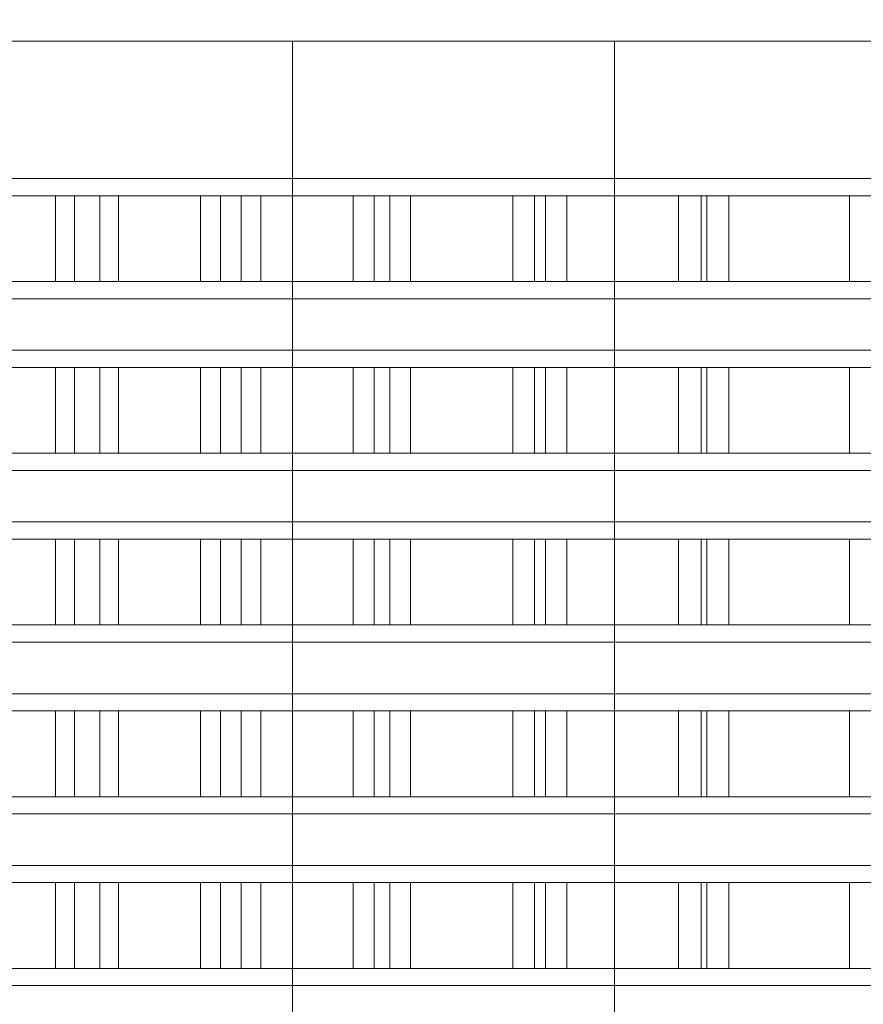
# Model space of a CAD drawing. Header units: millimetres. Extents: x -3490 to 61924, y -72580 to 6847.
# Tile 534 of 656: x 24246 to 24344, y -19622 to -19508. Entities that reach past the tile are written whole.
import ezdxf

# ---------------------------------------------------------------- set-up
doc = ezdxf.new("R2010")
doc.units = ezdxf.units.MM
doc.layers.add('COTAS_O', color=1, linetype='Continuous', lineweight=0)
doc.layers.add('superior_briquetadora', color=7, linetype='Continuous', lineweight=0)
doc.dimstyles.new('R19_100', dxfattribs={"dimtxt": 250, "dimasz": 150, "dimexe": 150, "dimexo": 80, "dimgap": 100, "dimtad": 1, "dimtih": 1, "dimtoh": 1, "dimdsep": 46, "dimcen": 0.09, "dimadec": 0, "dimazin": 0, "dimtfac": 1, "dimtdec": 4, "dimtofl": 0, "dimtmove": 0, "dimatfit": 3, "dimfxl": 1, "dimtolj": 1, "dimtzin": 0, "dimarcsym": 0})

# ---------------------------------------------------------------- blocks, each defined once
blk = doc.blocks.new('DIM_R29_46')
at = {"layer": 'COTAS_O'}
for p, q in [((23750.07, -19480), (23750.07, -20380)), ((25950.07, -19480), (25950.07, -20380)), ((23750.07, -20380), (23900.07, -20335)), ((25950.07, -20380), (25800.07, -20335)), ((23750.07, -20380), (25950.07, -20380)), ((23750.07, -20380), (23900.07, -20425)), ((25950.07, -20380), (25800.07, -20425))]:
    blk.add_line(p, q, dxfattribs=at)
blk.add_text('2200 O', height=250, dxfattribs=at).set_placement((24850.07, -20280))

msp = doc.modelspace()

# ---------------------------------------------------------------- linework, layer by layer
at = {"layer": 'superior_briquetadora'}
for p, q in [((24255.03, -19510), (24235.105, -19510)), ((24241.654, -19510), (24256.786, -19510)), ((24274.147, -19510), (24255.03, -19510)), ((24256.786, -19510), (24272.711, -19510)), ((24272.711, -19510), (24289.366, -19510)), ((24290.908, -19510), (24274.147, -19510)), ((24277.567, -19660), (24277.567, -19510)), ((24280.403, -19510), (24277.567, -19510)), ((24288.68, -19510), (24280.403, -19510)), ((24301.727, -19510), (24288.68, -19510)), ((24289.366, -19510), (24306.681, -19510)), ((24303.955, -19510), (24290.908, -19510)), ((24318.488, -19510), (24301.727, -19510)), ((24312.232, -19510), (24303.955, -19510)), ((24306.681, -19510), (24324.585, -19510)), ((24315.067, -19510), (24312.232, -19510)), ((24315.067, -19660), (24315.067, -19510)), ((24337.605, -19510), (24318.488, -19510)), ((24324.585, -19510), (24343.004, -19510)), ((24357.53, -19510), (24337.605, -19510)), ((24343.004, -19510), (24361.864, -19510)), ((24237.935, -19526), (24252.264, -19526)), ((24241.654, -19526), (24256.786, -19526)), ((24252.264, -19526), (24267.439, -19526)), ((24256.786, -19526), (24272.711, -19526)), ((24267.439, -19526), (24283.396, -19526)), ((24272.711, -19526), (24289.366, -19526)), ((24283.396, -19526), (24300.067, -19526)), ((24289.366, -19526), (24306.681, -19526)), ((24300.067, -19526), (24317.381, -19526)), ((24306.681, -19526), (24324.585, -19526)), ((24317.381, -19526), (24335.262, -19526)), ((24324.585, -19526), (24343.004, -19526)), ((24335.262, -19526), (24353.636, -19526)), ((24343.004, -19526), (24361.864, -19526)), ((24249.984, -19528), (24234.072, -19528)), ((24236.152, -19528), (24252.199, -19528)), ((24255.164, -19528), (24239.664, -19528)), ((24241.691, -19528), (24257.322, -19528)), ((24266.867, -19528), (24249.984, -19528)), ((24249.984, -19538), (24249.984, -19528)), ((24252.199, -19528), (24269.207, -19528)), ((24252.199, -19538), (24252.199, -19528)), ((24271.61, -19528), (24255.164, -19528)), ((24255.164, -19538), (24255.164, -19528)), ((24257.322, -19528), (24273.889, -19528)), ((24257.322, -19538), (24257.322, -19528)), ((24284.64, -19528), (24266.867, -19528)), ((24266.867, -19538), (24266.867, -19528)), ((24269.207, -19528), (24287.093, -19528)), ((24269.207, -19538), (24269.207, -19528)), ((24288.922, -19528), (24271.61, -19528)), ((24271.61, -19538), (24271.61, -19528)), ((24273.889, -19528), (24291.312, -19528)), ((24273.889, -19538), (24273.889, -19528)), ((24303.215, -19528), (24284.64, -19528)), ((24284.64, -19538), (24284.64, -19528)), ((24287.093, -19528), (24305.77, -19528)), ((24287.093, -19538), (24287.093, -19528)), ((24307.017, -19528), (24288.922, -19528)), ((24288.922, -19538), (24288.922, -19528)), ((24291.312, -19528), (24309.506, -19528)), ((24291.312, -19538), (24291.312, -19528)), ((24322.504, -19528), (24303.215, -19528)), ((24303.215, -19538), (24303.215, -19528)), ((24305.77, -19528), (24325.147, -19528)), ((24305.77, -19538), (24305.77, -19528)), ((24325.807, -19528), (24307.017, -19528)), ((24307.017, -19538), (24307.017, -19528)), ((24309.506, -19528), (24328.381, -19528)), ((24309.506, -19538), (24309.506, -19528)), ((24342.412, -19528), (24322.504, -19528)), ((24322.504, -19538), (24322.504, -19528)), ((24325.147, -19528), (24345.131, -19528)), ((24325.147, -19538), (24325.147, -19528)), ((24345.199, -19528), (24325.807, -19528)), ((24325.807, -19538), (24325.807, -19528)), ((24328.381, -19528), (24347.848, -19528)), ((24328.381, -19538), (24328.381, -19528)), ((24362.843, -19528), (24342.412, -19528)), ((24342.412, -19538), (24342.412, -19528)), ((24249.984, -19538), (24234.072, -19538)), ((24236.152, -19538), (24252.199, -19538)), ((24255.164, -19538), (24239.664, -19538)), ((24241.691, -19538), (24257.322, -19538)), ((24266.867, -19538), (24249.984, -19538)), ((24252.199, -19538), (24269.207, -19538)), ((24271.61, -19538), (24255.164, -19538)), ((24257.322, -19538), (24273.889, -19538)), ((24284.64, -19538), (24266.867, -19538)), ((24269.207, -19538), (24287.093, -19538)), ((24288.922, -19538), (24271.61, -19538)), ((24273.889, -19538), (24291.312, -19538)), ((24303.215, -19538), (24284.64, -19538)), ((24287.093, -19538), (24305.77, -19538)), ((24307.017, -19538), (24288.922, -19538)), ((24291.312, -19538), (24309.506, -19538)), ((24322.504, -19538), (24303.215, -19538)), ((24305.77, -19538), (24325.147, -19538)), ((24325.807, -19538), (24307.017, -19538)), ((24309.506, -19538), (24328.381, -19538)), ((24342.412, -19538), (24322.504, -19538)), ((24325.147, -19538), (24345.131, -19538)), ((24345.199, -19538), (24325.807, -19538)), ((24328.381, -19538), (24347.848, -19538)), ((24362.843, -19538), (24342.412, -19538)), ((24237.935, -19540), (24252.264, -19540)), ((24241.654, -19540), (24256.786, -19540)), ((24252.264, -19540), (24267.439, -19540)), ((24256.786, -19540), (24272.711, -19540)), ((24267.439, -19540), (24283.396, -19540)), ((24272.711, -19540), (24289.366, -19540)), ((24283.396, -19540), (24300.067, -19540)), ((24289.366, -19540), (24306.681, -19540)), ((24300.067, -19540), (24317.381, -19540)), ((24306.681, -19540), (24324.585, -19540)), ((24317.381, -19540), (24335.262, -19540)), ((24324.585, -19540), (24343.004, -19540)), ((24335.262, -19540), (24353.636, -19540)), ((24343.004, -19540), (24361.864, -19540)), ((24237.935, -19546), (24252.264, -19546)), ((24241.654, -19546), (24256.786, -19546)), ((24252.264, -19546), (24267.439, -19546)), ((24256.786, -19546), (24272.711, -19546)), ((24267.439, -19546), (24283.396, -19546)), ((24272.711, -19546), (24289.366, -19546)), ((24283.396, -19546), (24300.067, -19546)), ((24289.366, -19546), (24306.681, -19546)), ((24300.067, -19546), (24317.381, -19546)), ((24306.681, -19546), (24324.585, -19546)), ((24317.381, -19546), (24335.262, -19546)), ((24324.585, -19546), (24343.004, -19546)), ((24335.262, -19546), (24353.636, -19546)), ((24343.004, -19546), (24361.864, -19546)), ((24249.984, -19548), (24234.072, -19548)), ((24236.152, -19548), (24252.199, -19548)), ((24255.164, -19548), (24239.664, -19548)), ((24241.691, -19548), (24257.322, -19548)), ((24266.867, -19548), (24249.984, -19548)), ((24249.984, -19558), (24249.984, -19548)), ((24252.199, -19548), (24269.207, -19548)), ((24252.199, -19558), (24252.199, -19548)), ((24271.61, -19548), (24255.164, -19548)), ((24255.164, -19558), (24255.164, -19548)), ((24257.322, -19548), (24273.889, -19548)), ((24257.322, -19558), (24257.322, -19548)), ((24284.64, -19548), (24266.867, -19548)), ((24266.867, -19558), (24266.867, -19548)), ((24269.207, -19548), (24287.093, -19548)), ((24269.207, -19558), (24269.207, -19548)), ((24288.922, -19548), (24271.61, -19548)), ((24271.61, -19558), (24271.61, -19548)), ((24273.889, -19548), (24291.312, -19548)), ((24273.889, -19558), (24273.889, -19548)), ((24303.215, -19548), (24284.64, -19548)), ((24284.64, -19558), (24284.64, -19548)), ((24287.093, -19548), (24305.77, -19548)), ((24287.093, -19558), (24287.093, -19548)), ((24307.017, -19548), (24288.922, -19548)), ((24288.922, -19558), (24288.922, -19548)), ((24291.312, -19548), (24309.506, -19548)), ((24291.312, -19558), (24291.312, -19548)), ((24322.504, -19548), (24303.215, -19548)), ((24303.215, -19558), (24303.215, -19548)), ((24305.77, -19548), (24325.147, -19548)), ((24305.77, -19558), (24305.77, -19548)), ((24325.807, -19548), (24307.017, -19548)), ((24307.017, -19558), (24307.017, -19548)), ((24309.506, -19548), (24328.381, -19548)), ((24309.506, -19558), (24309.506, -19548)), ((24342.412, -19548), (24322.504, -19548)), ((24322.504, -19558), (24322.504, -19548)), ((24325.147, -19548), (24345.131, -19548)), ((24325.147, -19558), (24325.147, -19548)), ((24345.199, -19548), (24325.807, -19548)), ((24325.807, -19558), (24325.807, -19548)), ((24328.381, -19548), (24347.848, -19548)), ((24328.381, -19558), (24328.381, -19548)), ((24362.843, -19548), (24342.412, -19548)), ((24342.412, -19558), (24342.412, -19548)), ((24249.984, -19558), (24234.072, -19558)), ((24236.152, -19558), (24252.199, -19558)), ((24255.164, -19558), (24239.664, -19558)), ((24241.691, -19558), (24257.322, -19558)), ((24266.867, -19558), (24249.984, -19558)), ((24252.199, -19558), (24269.207, -19558)), ((24271.61, -19558), (24255.164, -19558)), ((24257.322, -19558), (24273.889, -19558)), ((24284.64, -19558), (24266.867, -19558)), ((24269.207, -19558), (24287.093, -19558)), ((24288.922, -19558), (24271.61, -19558)), ((24273.889, -19558), (24291.312, -19558)), ((24303.215, -19558), (24284.64, -19558)), ((24287.093, -19558), (24305.77, -19558)), ((24307.017, -19558), (24288.922, -19558)), ((24291.312, -19558), (24309.506, -19558)), ((24322.504, -19558), (24303.215, -19558)), ((24305.77, -19558), (24325.147, -19558)), ((24325.807, -19558), (24307.017, -19558)), ((24309.506, -19558), (24328.381, -19558)), ((24342.412, -19558), (24322.504, -19558)), ((24325.147, -19558), (24345.131, -19558)), ((24345.199, -19558), (24325.807, -19558)), ((24328.381, -19558), (24347.848, -19558)), ((24362.843, -19558), (24342.412, -19558)), ((24237.935, -19560), (24252.264, -19560)), ((24241.654, -19560), (24256.786, -19560)), ((24252.264, -19560), (24267.439, -19560)), ((24256.786, -19560), (24272.711, -19560)), ((24267.439, -19560), (24283.396, -19560)), ((24272.711, -19560), (24289.366, -19560)), ((24283.396, -19560), (24300.067, -19560)), ((24289.366, -19560), (24306.681, -19560)), ((24300.067, -19560), (24317.381, -19560)), ((24306.681, -19560), (24324.585, -19560)), ((24317.381, -19560), (24335.262, -19560)), ((24324.585, -19560), (24343.004, -19560)), ((24335.262, -19560), (24353.636, -19560)), ((24343.004, -19560), (24361.864, -19560)), ((24237.935, -19566), (24252.264, -19566)), ((24241.654, -19566), (24256.786, -19566)), ((24252.264, -19566), (24267.439, -19566)), ((24256.786, -19566), (24272.711, -19566)), ((24267.439, -19566), (24283.396, -19566)), ((24272.711, -19566), (24289.366, -19566)), ((24283.396, -19566), (24300.067, -19566)), ((24289.366, -19566), (24306.681, -19566)), ((24300.067, -19566), (24317.381, -19566)), ((24306.681, -19566), (24324.585, -19566)), ((24317.381, -19566), (24335.262, -19566)), ((24324.585, -19566), (24343.004, -19566)), ((24335.262, -19566), (24353.636, -19566)), ((24343.004, -19566), (24361.864, -19566)), ((24249.984, -19568), (24234.072, -19568)), ((24236.152, -19568), (24252.199, -19568)), ((24255.164, -19568), (24239.664, -19568)), ((24241.691, -19568), (24257.322, -19568)), ((24266.867, -19568), (24249.984, -19568)), ((24249.984, -19578), (24249.984, -19568)), ((24252.199, -19568), (24269.207, -19568)), ((24252.199, -19578), (24252.199, -19568)), ((24271.61, -19568), (24255.164, -19568)), ((24255.164, -19578), (24255.164, -19568)), ((24257.322, -19568), (24273.889, -19568)), ((24257.322, -19578), (24257.322, -19568)), ((24284.64, -19568), (24266.867, -19568)), ((24266.867, -19578), (24266.867, -19568)), ((24269.207, -19568), (24287.093, -19568)), ((24269.207, -19578), (24269.207, -19568)), ((24288.922, -19568), (24271.61, -19568)), ((24271.61, -19578), (24271.61, -19568)), ((24273.889, -19568), (24291.312, -19568)), ((24273.889, -19578), (24273.889, -19568)), ((24303.215, -19568), (24284.64, -19568)), ((24284.64, -19578), (24284.64, -19568)), ((24287.093, -19568), (24305.77, -19568)), ((24287.093, -19578), (24287.093, -19568)), ((24307.017, -19568), (24288.922, -19568)), ((24288.922, -19578), (24288.922, -19568)), ((24291.312, -19568), (24309.506, -19568)), ((24291.312, -19578), (24291.312, -19568)), ((24322.504, -19568), (24303.215, -19568)), ((24303.215, -19578), (24303.215, -19568)), ((24305.77, -19568), (24325.147, -19568)), ((24305.77, -19578), (24305.77, -19568)), ((24325.807, -19568), (24307.017, -19568)), ((24307.017, -19578), (24307.017, -19568)), ((24309.506, -19568), (24328.381, -19568)), ((24309.506, -19578), (24309.506, -19568)), ((24342.412, -19568), (24322.504, -19568)), ((24322.504, -19578), (24322.504, -19568)), ((24325.147, -19568), (24345.131, -19568)), ((24325.147, -19578), (24325.147, -19568)), ((24345.199, -19568), (24325.807, -19568)), ((24325.807, -19578), (24325.807, -19568)), ((24328.381, -19568), (24347.848, -19568)), ((24328.381, -19578), (24328.381, -19568)), ((24362.843, -19568), (24342.412, -19568)), ((24342.412, -19578), (24342.412, -19568)), ((24249.984, -19578), (24234.072, -19578)), ((24236.152, -19578), (24252.199, -19578)), ((24255.164, -19578), (24239.664, -19578)), ((24241.691, -19578), (24257.322, -19578)), ((24266.867, -19578), (24249.984, -19578)), ((24252.199, -19578), (24269.207, -19578)), ((24271.61, -19578), (24255.164, -19578)), ((24257.322, -19578), (24273.889, -19578)), ((24284.64, -19578), (24266.867, -19578)), ((24269.207, -19578), (24287.093, -19578)), ((24288.922, -19578), (24271.61, -19578)), ((24273.889, -19578), (24291.312, -19578)), ((24303.215, -19578), (24284.64, -19578)), ((24287.093, -19578), (24305.77, -19578)), ((24307.017, -19578), (24288.922, -19578)), ((24291.312, -19578), (24309.506, -19578)), ((24322.504, -19578), (24303.215, -19578)), ((24305.77, -19578), (24325.147, -19578)), ((24325.807, -19578), (24307.017, -19578)), ((24309.506, -19578), (24328.381, -19578)), ((24342.412, -19578), (24322.504, -19578)), ((24325.147, -19578), (24345.131, -19578)), ((24345.199, -19578), (24325.807, -19578)), ((24328.381, -19578), (24347.848, -19578)), ((24362.843, -19578), (24342.412, -19578)), ((24237.935, -19580), (24252.264, -19580)), ((24241.654, -19580), (24256.786, -19580)), ((24252.264, -19580), (24267.439, -19580)), ((24256.786, -19580), (24272.711, -19580)), ((24267.439, -19580), (24283.396, -19580)), ((24272.711, -19580), (24289.366, -19580)), ((24283.396, -19580), (24300.067, -19580)), ((24289.366, -19580), (24306.681, -19580)), ((24300.067, -19580), (24317.381, -19580)), ((24306.681, -19580), (24324.585, -19580)), ((24317.381, -19580), (24335.262, -19580)), ((24324.585, -19580), (24343.004, -19580)), ((24335.262, -19580), (24353.636, -19580)), ((24343.004, -19580), (24361.864, -19580)), ((24237.935, -19586), (24252.264, -19586)), ((24241.654, -19586), (24256.786, -19586)), ((24252.264, -19586), (24267.439, -19586)), ((24256.786, -19586), (24272.711, -19586)), ((24267.439, -19586), (24283.396, -19586)), ((24272.711, -19586), (24289.366, -19586)), ((24283.396, -19586), (24300.067, -19586)), ((24289.366, -19586), (24306.681, -19586)), ((24300.067, -19586), (24317.381, -19586)), ((24306.681, -19586), (24324.585, -19586)), ((24317.381, -19586), (24335.262, -19586)), ((24324.585, -19586), (24343.004, -19586)), ((24335.262, -19586), (24353.636, -19586)), ((24343.004, -19586), (24361.864, -19586)), ((24249.984, -19588), (24234.072, -19588)), ((24236.152, -19588), (24252.199, -19588)), ((24255.164, -19588), (24239.664, -19588)), ((24241.691, -19588), (24257.322, -19588)), ((24266.867, -19588), (24249.984, -19588)), ((24249.984, -19598), (24249.984, -19588)), ((24252.199, -19588), (24269.207, -19588)), ((24252.199, -19598), (24252.199, -19588)), ((24271.61, -19588), (24255.164, -19588)), ((24255.164, -19598), (24255.164, -19588)), ((24257.322, -19588), (24273.889, -19588)), ((24257.322, -19598), (24257.322, -19588)), ((24284.64, -19588), (24266.867, -19588)), ((24266.867, -19598), (24266.867, -19588)), ((24269.207, -19588), (24287.093, -19588)), ((24269.207, -19598), (24269.207, -19588)), ((24288.922, -19588), (24271.61, -19588)), ((24271.61, -19598), (24271.61, -19588)), ((24273.889, -19588), (24291.312, -19588)), ((24273.889, -19598), (24273.889, -19588)), ((24303.215, -19588), (24284.64, -19588)), ((24284.64, -19598), (24284.64, -19588)), ((24287.093, -19588), (24305.77, -19588)), ((24287.093, -19598), (24287.093, -19588)), ((24307.017, -19588), (24288.922, -19588)), ((24288.922, -19598), (24288.922, -19588)), ((24291.312, -19588), (24309.506, -19588)), ((24291.312, -19598), (24291.312, -19588)), ((24322.504, -19588), (24303.215, -19588)), ((24303.215, -19598), (24303.215, -19588)), ((24305.77, -19588), (24325.147, -19588)), ((24305.77, -19598), (24305.77, -19588)), ((24325.807, -19588), (24307.017, -19588)), ((24307.017, -19598), (24307.017, -19588)), ((24309.506, -19588), (24328.381, -19588)), ((24309.506, -19598), (24309.506, -19588)), ((24342.412, -19588), (24322.504, -19588)), ((24322.504, -19598), (24322.504, -19588)), ((24325.147, -19588), (24345.131, -19588)), ((24325.147, -19598), (24325.147, -19588)), ((24345.199, -19588), (24325.807, -19588)), ((24325.807, -19598), (24325.807, -19588)), ((24328.381, -19588), (24347.848, -19588)), ((24328.381, -19598), (24328.381, -19588)), ((24362.843, -19588), (24342.412, -19588)), ((24342.412, -19598), (24342.412, -19588)), ((24249.984, -19598), (24234.072, -19598)), ((24236.152, -19598), (24252.199, -19598)), ((24255.164, -19598), (24239.664, -19598)), ((24241.691, -19598), (24257.322, -19598)), ((24266.867, -19598), (24249.984, -19598)), ((24252.199, -19598), (24269.207, -19598)), ((24271.61, -19598), (24255.164, -19598)), ((24257.322, -19598), (24273.889, -19598)), ((24284.64, -19598), (24266.867, -19598)), ((24269.207, -19598), (24287.093, -19598)), ((24288.922, -19598), (24271.61, -19598)), ((24273.889, -19598), (24291.312, -19598)), ((24303.215, -19598), (24284.64, -19598)), ((24287.093, -19598), (24305.77, -19598)), ((24307.017, -19598), (24288.922, -19598)), ((24291.312, -19598), (24309.506, -19598)), ((24322.504, -19598), (24303.215, -19598)), ((24305.77, -19598), (24325.147, -19598)), ((24325.807, -19598), (24307.017, -19598)), ((24309.506, -19598), (24328.381, -19598)), ((24342.412, -19598), (24322.504, -19598)), ((24325.147, -19598), (24345.131, -19598)), ((24345.199, -19598), (24325.807, -19598)), ((24328.381, -19598), (24347.848, -19598)), ((24362.843, -19598), (24342.412, -19598)), ((24237.935, -19600), (24252.264, -19600)), ((24241.654, -19600), (24256.786, -19600)), ((24252.264, -19600), (24267.439, -19600)), ((24256.786, -19600), (24272.711, -19600)), ((24267.439, -19600), (24283.396, -19600)), ((24272.711, -19600), (24289.366, -19600)), ((24283.396, -19600), (24300.067, -19600)), ((24289.366, -19600), (24306.681, -19600)), ((24300.067, -19600), (24317.381, -19600)), ((24306.681, -19600), (24324.585, -19600)), ((24317.381, -19600), (24335.262, -19600)), ((24324.585, -19600), (24343.004, -19600)), ((24335.262, -19600), (24353.636, -19600)), ((24343.004, -19600), (24361.864, -19600)), ((24237.935, -19606), (24252.264, -19606)), ((24241.654, -19606), (24256.786, -19606)), ((24252.264, -19606), (24267.439, -19606)), ((24256.786, -19606), (24272.711, -19606)), ((24267.439, -19606), (24283.396, -19606)), ((24272.711, -19606), (24289.366, -19606)), ((24283.396, -19606), (24300.067, -19606)), ((24289.366, -19606), (24306.681, -19606)), ((24300.067, -19606), (24317.381, -19606)), ((24306.681, -19606), (24324.585, -19606)), ((24317.381, -19606), (24335.262, -19606)), ((24324.585, -19606), (24343.004, -19606)), ((24335.262, -19606), (24353.636, -19606)), ((24343.004, -19606), (24361.864, -19606)), ((24249.984, -19608), (24234.072, -19608)), ((24236.152, -19608), (24252.199, -19608)), ((24255.164, -19608), (24239.664, -19608)), ((24241.691, -19608), (24257.322, -19608)), ((24266.867, -19608), (24249.984, -19608)), ((24249.984, -19618), (24249.984, -19608)), ((24252.199, -19608), (24269.207, -19608)), ((24252.199, -19618), (24252.199, -19608)), ((24271.61, -19608), (24255.164, -19608)), ((24255.164, -19618), (24255.164, -19608)), ((24257.322, -19608), (24273.889, -19608)), ((24257.322, -19618), (24257.322, -19608)), ((24284.64, -19608), (24266.867, -19608)), ((24266.867, -19618), (24266.867, -19608)), ((24269.207, -19608), (24287.093, -19608)), ((24269.207, -19618), (24269.207, -19608)), ((24288.922, -19608), (24271.61, -19608)), ((24271.61, -19618), (24271.61, -19608)), ((24273.889, -19608), (24291.312, -19608)), ((24273.889, -19618), (24273.889, -19608)), ((24303.215, -19608), (24284.64, -19608)), ((24284.64, -19618), (24284.64, -19608)), ((24287.093, -19608), (24305.77, -19608)), ((24287.093, -19618), (24287.093, -19608)), ((24307.017, -19608), (24288.922, -19608)), ((24288.922, -19618), (24288.922, -19608)), ((24291.312, -19608), (24309.506, -19608)), ((24291.312, -19618), (24291.312, -19608)), ((24322.504, -19608), (24303.215, -19608)), ((24303.215, -19618), (24303.215, -19608)), ((24305.77, -19608), (24325.147, -19608)), ((24305.77, -19618), (24305.77, -19608)), ((24325.807, -19608), (24307.017, -19608)), ((24307.017, -19618), (24307.017, -19608)), ((24309.506, -19608), (24328.381, -19608)), ((24309.506, -19618), (24309.506, -19608)), ((24342.412, -19608), (24322.504, -19608)), ((24322.504, -19618), (24322.504, -19608)), ((24325.147, -19608), (24345.131, -19608)), ((24325.147, -19618), (24325.147, -19608)), ((24345.199, -19608), (24325.807, -19608)), ((24325.807, -19618), (24325.807, -19608)), ((24328.381, -19608), (24347.848, -19608)), ((24328.381, -19618), (24328.381, -19608)), ((24362.843, -19608), (24342.412, -19608)), ((24342.412, -19618), (24342.412, -19608)), ((24249.984, -19618), (24234.072, -19618)), ((24236.152, -19618), (24252.199, -19618)), ((24255.164, -19618), (24239.664, -19618)), ((24241.691, -19618), (24257.322, -19618)), ((24266.867, -19618), (24249.984, -19618)), ((24252.199, -19618), (24269.207, -19618)), ((24271.61, -19618), (24255.164, -19618)), ((24257.322, -19618), (24273.889, -19618)), ((24284.64, -19618), (24266.867, -19618)), ((24269.207, -19618), (24287.093, -19618)), ((24288.922, -19618), (24271.61, -19618)), ((24273.889, -19618), (24291.312, -19618)), ((24303.215, -19618), (24284.64, -19618)), ((24287.093, -19618), (24305.77, -19618)), ((24307.017, -19618), (24288.922, -19618)), ((24291.312, -19618), (24309.506, -19618)), ((24322.504, -19618), (24303.215, -19618)), ((24305.77, -19618), (24325.147, -19618)), ((24325.807, -19618), (24307.017, -19618)), ((24309.506, -19618), (24328.381, -19618)), ((24342.412, -19618), (24322.504, -19618)), ((24325.147, -19618), (24345.131, -19618)), ((24345.199, -19618), (24325.807, -19618)), ((24328.381, -19618), (24347.848, -19618)), ((24362.843, -19618), (24342.412, -19618)), ((24237.935, -19620), (24252.264, -19620)), ((24241.654, -19620), (24256.786, -19620)), ((24252.264, -19620), (24267.439, -19620)), ((24256.786, -19620), (24272.711, -19620)), ((24267.439, -19620), (24283.396, -19620)), ((24272.711, -19620), (24289.366, -19620)), ((24283.396, -19620), (24300.067, -19620)), ((24289.366, -19620), (24306.681, -19620)), ((24300.067, -19620), (24317.381, -19620)), ((24306.681, -19620), (24324.585, -19620)), ((24317.381, -19620), (24335.262, -19620)), ((24324.585, -19620), (24343.004, -19620)), ((24335.262, -19620), (24353.636, -19620)), ((24343.004, -19620), (24361.864, -19620))]:
    msp.add_line(p, q, dxfattribs=at)

# ---------------------------------------------------------------- dimensions: what is measured, and where the dimension line sits
at = {"layer": 'COTAS_O'}
dim = msp.add_aligned_dim(p1=(23750.067, -19480), p2=(25950.067, -19480), distance=-900, text='<> O', dimstyle='R19_100', dxfattribs=at)
dim.commit()
dim.dimension.update_dxf_attribs({"geometry": 'DIM_R29_46', "text_midpoint": (24850.067, -20380)})

doc.saveas('drawing.dxf')
